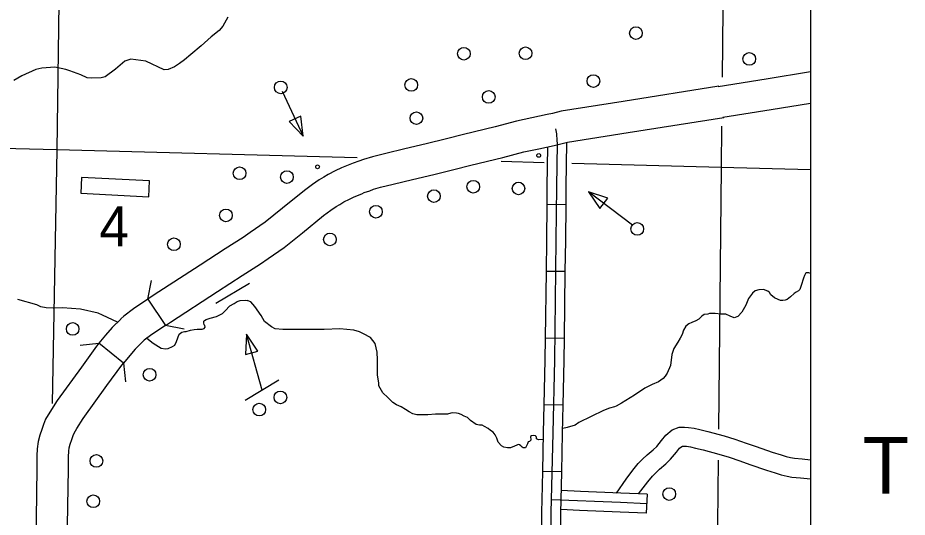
# Model space of a CAD drawing. Extents: x 1382482 to 1385815, y 1168351 to 1170484.
# Drawn here: x 1384689 to 1384970.5, y 1169151.6 to 1169309.6 of the extents above; entities that cross this region are included whole.
import ezdxf

# ---------------------------------------------------------------- set-up
doc = ezdxf.new("R2010")
doc.units = 0
for name, color, linetype in [('10', 7, 'Continuous'), ('32', 7, 'Continuous'), ('35', 7, 'Continuous'), ('37', 7, 'Continuous'), ('45', 7, 'Continuous'), ('46', 7, 'Continuous'), ('5', 7, 'Continuous'), ('57', 7, 'Continuous'), ('Default', 7, 'Continuous'), ('R_No Plot', 7, 'Continuous')]:
    doc.layers.add(name, color=color, linetype=linetype)

msp = doc.modelspace()

# ---------------------------------------------------------------- linework, layer by layer
at = {"layer": '10'}
for points in [[(1384910.62, 1169287.94), (1384925.88, 1169290.33), (1384939.88, 1169292.61)], [(1384910.84, 1169287.98), (1384880.57, 1169283.16), (1384860.98, 1169280.05), (1384858.21, 1169279.39), (1384856.59, 1169279.03), (1384851.73, 1169277.98), (1384846.85, 1169276.9), (1384840.08, 1169275.15), (1384830.02, 1169272.67), (1384824.64, 1169271.36), (1384818.26, 1169269.77), (1384811.55, 1169268.16), (1384805.5, 1169266.67), (1384801.27, 1169265.67), (1384798.37, 1169264.84), (1384796.93, 1169264.25), (1384795.15, 1169263.66), (1384794.08, 1169263.21), (1384791.45, 1169262.17), (1384789.45, 1169261.21), (1384787.27, 1169260.04), (1384785.84, 1169259.17), (1384784.43, 1169258.37), (1384782.3, 1169256.88), (1384779.71, 1169255.03), (1384772.83, 1169249.4), (1384767.3, 1169244.99), (1384762.56, 1169241.66), (1384760.31, 1169240.13), (1384754.62, 1169236.53), (1384746.72, 1169231.4), (1384731.84, 1169221.71), (1384730.19, 1169220.6)], [(1384939.88, 1169282.47), (1384927.45, 1169280.46), (1384912.17, 1169278.07)], [(1384730.19, 1169220.6), (1384735.75, 1169212.29), (1384737.35, 1169213.36), (1384752.17, 1169223.01), (1384760.02, 1169228.11), (1384765.79, 1169231.76), (1384768.24, 1169233.43), (1384773.3, 1169236.98), (1384779.11, 1169241.61), (1384785.8, 1169247.08), (1384788.07, 1169248.71), (1384789.78, 1169249.91), (1384790.91, 1169250.55), (1384792.23, 1169251.35), (1384793.98, 1169252.29), (1384795.46, 1169253), (1384797.87, 1169253.95), (1384798.68, 1169254.3), (1384800.39, 1169254.87), (1384801.63, 1169255.37), (1384803.8, 1169255.99), (1384807.84, 1169256.95), (1384813.91, 1169258.44), (1384820.64, 1169260.06), (1384827.03, 1169261.65), (1384832.39, 1169262.96), (1384842.53, 1169265.45), (1384849.18, 1169267.18), (1384853.86, 1169268.21), (1384858.73, 1169269.26), (1384860.45, 1169269.64), (1384862.93, 1169270.23), (1384882.14, 1169273.29), (1384912.49, 1169278.12)], [(1384730.19, 1169220.6), (1384725.68, 1169217.59), (1384722.55, 1169215.23), (1384721.66, 1169214.38)], [(1384721.58, 1169214.3), (1384718.91, 1169211.66), (1384716.77, 1169209.2), (1384714.72, 1169206.68)], [(1384735.75, 1169212.29), (1384731.47, 1169209.43), (1384729.02, 1169207.58), (1384728.54, 1169207.12)], [(1384728.62, 1169207.2), (1384726.21, 1169204.81), (1384724.43, 1169202.77), (1384722.49, 1169200.38)], [(1384722.49, 1169200.38), (1384714.72, 1169206.68), (1384713.98, 1169205.77), (1384709.15, 1169199.09), (1384701.53, 1169188.53), (1384699.12, 1169184.88), (1384697.84, 1169182.6), (1384697.16, 1169180.98), (1384696.61, 1169179.37), (1384696.03, 1169177.53), (1384695.47, 1169175.54), (1384695.18, 1169173.29), (1384695.09, 1169171.01), (1384695.02, 1169167.04), (1384694.7, 1169143.31), (1384694.15, 1169127.65), (1384693.85, 1169119.73), (1384694.06, 1169116.38), (1384694.33, 1169113.91)], [(1384694.33, 1169113.91), (1384704.27, 1169115.01), (1384704.02, 1169117.24), (1384703.87, 1169119.84), (1384704.15, 1169127.29), (1384704.69, 1169143.07), (1384705.02, 1169166.88), (1384705.09, 1169170.74), (1384705.15, 1169172.46), (1384705.29, 1169173.54), (1384705.61, 1169174.67), (1384706.11, 1169176.24), (1384706.51, 1169177.42), (1384706.84, 1169178.2), (1384707.67, 1169179.68), (1384709.76, 1169182.85), (1384717.25, 1169193.23), (1384721.92, 1169199.68), (1384722.49, 1169200.38)]]:
    msp.add_lwpolyline(points, dxfattribs=at)
at = {"layer": '32'}
for p, q in [((1384862.53, 1169250.44), (1384856.53, 1169250.51)), ((1384862.28, 1169229.32), (1384856.28, 1169229.39)), ((1384862.02, 1169208.2), (1384856.02, 1169208.28)), ((1384861.62, 1169187.06), (1384855.62, 1169187.19)), ((1384861.15, 1169165.94), (1384855.15, 1169166.08))]:
    msp.add_line(p, q, dxfattribs=at)
for points in [[(1384857.96, 1169157.13), (1384858.43, 1169178.3), (1384858.93, 1169201.34), (1384859.41, 1169239.22), (1384859.59, 1169256.16), (1384859.8, 1169269.87), (1384859.66, 1169270.81), (1384859.55, 1169272.88), (1384859.33, 1169274.51)], [(1384862.53, 1169250.44), (1384862.59, 1169256.12), (1384862.81, 1169270.21)], [(1384856.53, 1169250.51), (1384856.59, 1169256.2), (1384856.79, 1169268.84)], [(1384856.28, 1169229.39), (1384856.41, 1169239.26), (1384856.53, 1169250.51)], [(1384862.28, 1169229.32), (1384862.41, 1169239.19), (1384862.53, 1169250.44)], [(1384856.02, 1169208.28), (1384856.28, 1169229.39)], [(1384862.02, 1169208.2), (1384862.28, 1169229.32)], [(1384855.62, 1169187.19), (1384855.93, 1169201.39), (1384856.02, 1169208.28)], [(1384861.62, 1169187.06), (1384861.93, 1169201.29), (1384862.02, 1169208.2)], [(1384855.15, 1169166.08), (1384855.43, 1169178.37), (1384855.62, 1169187.19)], [(1384861.15, 1169165.94), (1384861.43, 1169178.24), (1384861.62, 1169187.06)], [(1384854.7, 1169145), (1384854.82, 1169148.52), (1384854.82, 1169153.21), (1384854.96, 1169157.22), (1384855.15, 1169166.08)], [(1384860.69, 1169144.79), (1384860.82, 1169148.42), (1384860.82, 1169153.11), (1384860.95, 1169157.05), (1384861.15, 1169165.94)], [(1384855.18, 1169124), (1384855.83, 1169126.94), (1384856.79, 1169131.43), (1384857.16, 1169133.7), (1384857.39, 1169136.03), (1384857.5, 1169138.22), (1384857.62, 1169140.15), (1384857.62, 1169142.6), (1384857.82, 1169148.47), (1384857.82, 1169153.16), (1384857.96, 1169157.13)]]:
    msp.add_lwpolyline(points, dxfattribs=at)
at = {"layer": '35'}
for points in [[(1384755.46, 1169309.78), (1384753.92, 1169306.93), (1384752.73, 1169305.6), (1384750.23, 1169303.58), (1384747.08, 1169300.81), (1384743.81, 1169297.98), (1384741.82, 1169296.35), (1384740.19, 1169295.18), (1384738.57, 1169294.13), (1384736.63, 1169293.25), (1384735.31, 1169293.16), (1384729.53, 1169295.94), (1384724.78, 1169296.59), (1384722.91, 1169295.94), (1384719.96, 1169293.41), (1384716.71, 1169290.99), (1384715.39, 1169290.64), (1384712.21, 1169290.51), (1384711, 1169290.64), (1384708.96, 1169291.58), (1384705.53, 1169292.82), (1384704.18, 1169293.22), (1384700.75, 1169294), (1384696.68, 1169293.69), (1384694.73, 1169293.28), (1384690.28, 1169291.25), (1384687.78, 1169289.83)], [(1384939.88, 1169228.7), (1384939.37, 1169228.96), (1384938.94, 1169228.96), (1384938.62, 1169228.93), (1384938.28, 1169228.7), (1384937.94, 1169228.13), (1384937.68, 1169227.28), (1384936.94, 1169224.91), (1384936.46, 1169223.68), (1384936.09, 1169223.2), (1384935.35, 1169222.8), (1384934.69, 1169222.43), (1384933.58, 1169221.31), (1384932.52, 1169220.52), (1384931.81, 1169220.32), (1384931.1, 1169220.17), (1384930.38, 1169220.2), (1384929.61, 1169220.54), (1384928.47, 1169221.06)], [(1384928.47, 1169221.06), (1384927.3, 1169221.98), (1384926.9, 1169222.72), (1384926.39, 1169223.12), (1384925.02, 1169223.63), (1384923.54, 1169223.58), (1384922.4, 1169223.23), (1384921.54, 1169222.49), (1384920.29, 1169220.78), (1384919.43, 1169218.67), (1384918.12, 1169216.44), (1384916.93, 1169215.08), (1384915.73, 1169214.73), (1384914.47, 1169215.25), (1384913.05, 1169215.87), (1384911.51, 1169215.87), (1384909.68, 1169216.05), (1384907.91, 1169216.1), (1384907.34, 1169215.87), (1384906.26, 1169215.76), (1384905.46, 1169215.25), (1384904.49, 1169214.22), (1384903.58, 1169213.76), (1384902.35, 1169213.22), (1384901.39, 1169212.82), (1384900.47, 1169212.08), (1384899.67, 1169210.83), (1384899.22, 1169209.4), (1384898.65, 1169208.26), (1384897.85, 1169206.95), (1384896.59, 1169205.01), (1384896.02, 1169203.07), (1384895.57, 1169199.64), (1384894.48, 1169197.19), (1384893.91, 1169196.22), (1384893.29, 1169195.54), (1384891.75, 1169194.45), (1384889.81, 1169193.65), (1384887.47, 1169192.46), (1384884.16, 1169190.17), (1384880.11, 1169187.66), (1384878.4, 1169186.7), (1384877.89, 1169186.52)], [(1384720.59, 1169213.33), (1384715.83, 1169215.58), (1384714.43, 1169216.13), (1384708.88, 1169217.45), (1384703.14, 1169217.81), (1384700.23, 1169217.71), (1384697.96, 1169217.85), (1384696.32, 1169218.2), (1384695, 1169218.79), (1384689.01, 1169220.51)], [(1384729.91, 1169208.26), (1384731.87, 1169206.67), (1384734.41, 1169205.14), (1384735.72, 1169204.92), (1384736.57, 1169204.99), (1384737.97, 1169205.58), (1384738.76, 1169206.01), (1384739.27, 1169207.25), (1384740.13, 1169209.56), (1384740.95, 1169210.17), (1384741.35, 1169210.26), (1384741.77, 1169210.32), (1384742.35, 1169210.39), (1384743.68, 1169210.82), (1384744.84, 1169211), (1384745.74, 1169211.15), (1384746.98, 1169211.15), (1384747.41, 1169211.15), (1384747.96, 1169211.33), (1384748.28, 1169211.73), (1384748.18, 1169212.24), (1384747.99, 1169212.52), (1384747.92, 1169213.1), (1384747.92, 1169213.65), (1384748.1, 1169213.9), (1384748.61, 1169214.19), (1384749.88, 1169214.56), (1384751.87, 1169215.1), (1384753.76, 1169216.11), (1384754.67, 1169216.91), (1384756.08, 1169218.47), (1384757.53, 1169219.18), (1384758.47, 1169219.87), (1384759.44, 1169220.16), (1384760.96, 1169220.3), (1384761.63, 1169220.21)], [(1384807.7, 1169187.95), (1384806.15, 1169189.49), (1384804.55, 1169191.01), (1384803.32, 1169193.19), (1384803.24, 1169194.13), (1384802.88, 1169196.53), (1384802.81, 1169201.39), (1384802.74, 1169203.85), (1384802.08, 1169206.61), (1384800.63, 1169208.42), (1384798.46, 1169209.59), (1384797.15, 1169210.24), (1384795.41, 1169210.82), (1384790.91, 1169211.18), (1384785.98, 1169210.96), (1384781.92, 1169210.96), (1384778.95, 1169211.04), (1384776.19, 1169211.04), (1384772.93, 1169211.04), (1384770.47, 1169211.26), (1384769.3, 1169211.83), (1384767.05, 1169213.58), (1384766.04, 1169215.39), (1384764.08, 1169218.29), (1384762.77, 1169219.74), (1384761.63, 1169220.21)], [(1384855.38, 1169176.2), (1384853.8, 1169176.09), (1384853.55, 1169176.19), (1384853.19, 1169176.41), (1384853.19, 1169176.81), (1384853.08, 1169177.14), (1384852.86, 1169177.39), (1384852.21, 1169177.5), (1384851.55, 1169177.39), (1384851.3, 1169177.17), (1384851.23, 1169176.81), (1384851.34, 1169176.45), (1384851.34, 1169175.98), (1384850.94, 1169175.54), (1384850.5, 1169175.43), (1384850.32, 1169174.85), (1384849.89, 1169173.94), (1384849.71, 1169173.58), (1384849.49, 1169173.51), (1384848.91, 1169173.55), (1384848.62, 1169173.8), (1384848.18, 1169174.2), (1384847.75, 1169174.53), (1384847.35, 1169174.56), (1384846.95, 1169174.38), (1384846.19, 1169174.05), (1384844.92, 1169173.55), (1384844.01, 1169173.51), (1384842.78, 1169173.73), (1384842.05, 1169174.24), (1384841.04, 1169175.36), (1384840.6, 1169176.63), (1384840.1, 1169177.68), (1384839.41, 1169178.48), (1384838.61, 1169179.06), (1384837.82, 1169179.68), (1384836.66, 1169180.33), (1384835.97, 1169180.69), (1384835.14, 1169180.76), (1384834.09, 1169180.98), (1384832.31, 1169182.22), (1384831.29, 1169183.2), (1384830.32, 1169183.63), (1384829.34, 1169184.14), (1384828.47, 1169184.43), (1384827.81, 1169184.57), (1384826.62, 1169184.68), (1384826.01, 1169184.57), (1384825.04, 1169184.25), (1384823.11, 1169184.25), (1384821.19, 1169184.25), (1384818.73, 1169184.03), (1384816.59, 1169184.03), (1384815.35, 1169184.03), (1384814.01, 1169184.28), (1384812.89, 1169184.9), (1384811.76, 1169185.66), (1384810.35, 1169186.5), (1384808.9, 1169187.15), (1384807.7, 1169187.95)], [(1384877.89, 1169186.52), (1384876.32, 1169186.06), (1384874.4, 1169185.37), (1384870.48, 1169183.45), (1384866.59, 1169181.62), (1384865.39, 1169180.78), (1384862.89, 1169179.98), (1384861.46, 1169179.65)]]:
    msp.add_lwpolyline(points, dxfattribs=at)
at = {"layer": '37'}
for points in [[(1384730.19, 1169220.6), (1384731.36, 1169226.49)], [(1384741.63, 1169211.12), (1384735.75, 1169212.29)], [(1384708.75, 1169206.05), (1384714.72, 1169206.68)], [(1384722.49, 1169200.38), (1384723.11, 1169194.41)]]:
    msp.add_lwpolyline(points, dxfattribs=at)
at = {"layer": '45'}
msp.add_line((1384888.18, 1169158.85), (1384887.92, 1169152.86), dxfattribs=at)
for points in [[(1384867.08, 1169159.75), (1384861.02, 1169160.01)], [(1384888.18, 1169158.85), (1384879.89, 1169159.2), (1384867.08, 1169159.75)], [(1384888.05, 1169155.85), (1384879.76, 1169156.21), (1384857.96, 1169157.13)], [(1384866.82, 1169153.75), (1384860.82, 1169154.01)], [(1384887.92, 1169152.86), (1384879.63, 1169153.21), (1384866.82, 1169153.75)]]:
    msp.add_lwpolyline(points, dxfattribs=at)
at = {"layer": '46'}
for points in [[(1384878.5, 1169159.26), (1384881.51, 1169163.66), (1384883.68, 1169166.47), (1384885.39, 1169168.57), (1384886.66, 1169169.92), (1384888.15, 1169171.33), (1384890.12, 1169172.97), (1384891.21, 1169174.03), (1384892.75, 1169175.88), (1384894.06, 1169177.61), (1384896.09, 1169179.27), (1384898.27, 1169180.13), (1384899.97, 1169180.13), (1384901.25, 1169180.04), (1384903.02, 1169179.82), (1384904.88, 1169179.31), (1384907.38, 1169178.76), (1384912.53, 1169177.37), (1384915.97, 1169176.31), (1384919.52, 1169175.07), (1384922.66, 1169173.94), (1384927.79, 1169172.23), (1384930.59, 1169171.31), (1384932.14, 1169170.78), (1384933.58, 1169170.49), (1384934.79, 1169170.27), (1384937.23, 1169170.06), (1384939.88, 1169169.78)], [(1384885.47, 1169158.97), (1384888.39, 1169162.75), (1384889.91, 1169164.62), (1384890.91, 1169165.69), (1384892.14, 1169166.85), (1384894.13, 1169168.51), (1384895.61, 1169169.95), (1384897.45, 1169172.14), (1384898.41, 1169173.42), (1384899.16, 1169174.03), (1384899.41, 1169174.13), (1384899.77, 1169174.13), (1384900.68, 1169174.07), (1384901.85, 1169173.92), (1384903.44, 1169173.48), (1384905.95, 1169172.93), (1384910.86, 1169171.6), (1384914.1, 1169170.61), (1384917.52, 1169169.42), (1384920.69, 1169168.27), (1384925.9, 1169166.54), (1384928.68, 1169165.62), (1384930.58, 1169164.98), (1384932.44, 1169164.6), (1384933.98, 1169164.32), (1384936.67, 1169164.08), (1384939.88, 1169163.75)]]:
    msp.add_lwpolyline(points, dxfattribs=at)
at = {"layer": '5'}
for points in [[(1384913.68, 1169472.9), (1384911.88, 1169290.87)], [(1384702.46, 1169345.47), (1384701.43, 1169267.8)], [(1384911.73, 1169275.3), (1384911.6, 1169262.28)], [(1384701.43, 1169267.8), (1384588.62, 1169270.62)], [(1384701.43, 1169267.8), (1384699.92, 1169187.56)], [(1384796.45, 1169265.3), (1384701.43, 1169267.8)], [(1384855.57, 1169263.75), (1384842.01, 1169264.11)], [(1384911.6, 1169262.28), (1384864.31, 1169263.52)], [(1384911.6, 1169262.28), (1384910.73, 1169179.47)], [(1384939.88, 1169261.52), (1384911.6, 1169262.28)], [(1384910.62, 1169169.64), (1384909.56, 1169068.36)]]:
    msp.add_lwpolyline(points, dxfattribs=at)
at = {"layer": '57'}
for p, q in [((1384709.23, 1169259.1), (1384708.97, 1169254.11)), ((1384730.7, 1169257.99), (1384709.23, 1169259.1)), ((1384730.44, 1169253), (1384730.7, 1169257.99)), ((1384708.97, 1169254.11), (1384730.44, 1169253))]:
    msp.add_line(p, q, dxfattribs=at)
at = {"layer": 'Default'}
for points in [[(1384772.72, 1169286.38), (1384779.34, 1169272.13)], [(1384883.56, 1169244.06), (1384869.59, 1169254.56)], [(1384762.33, 1169225.59), (1384751.68, 1169219.23)], [(1384766.35, 1169191.76), (1384761.42, 1169209.51)], [(1384771.67, 1169194.94), (1384761.02, 1169188.58)]]:
    msp.add_lwpolyline(points, dxfattribs=at)
for points in [[(1384778.62, 1169278.54), (1384774.92, 1169276.82), (1384779.34, 1169272.13)], [(1384873.25, 1169249.26), (1384875.7, 1169252.52), (1384869.59, 1169254.56)], [(1384761.09, 1169203.07), (1384765.02, 1169204.16), (1384761.42, 1169209.51)]]:
    msp.add_lwpolyline(points, close=True, dxfattribs=at)
for centre, radius in [((1384884.64, 1169304.78), 2), ((1384830.18, 1169298.27), 2), ((1384849.69, 1169298.42), 2), ((1384920.51, 1169296.6), 2), ((1384871.16, 1169289.6), 2), ((1384772.25, 1169287.61), 2), ((1384813.55, 1169288.4), 2), ((1384838.06, 1169284.58), 2), ((1384815.18, 1169277.87), 2), ((1384853.86, 1169266.08), 0.6), ((1384759.21, 1169260.44), 2), ((1384774.18, 1169259.22), 2), ((1384783.89, 1169262.46), 0.6), ((1384833.15, 1169256.16), 2), ((1384820.7, 1169253.2), 2), ((1384847.47, 1169255.62), 2), ((1384802.34, 1169248.25), 2), ((1384754.88, 1169247.09), 2), ((1384885.04, 1169242.81), 2), ((1384787.78, 1169239.49), 2), ((1384738.42, 1169237.97), 2), ((1384706.39, 1169211.17), 2), ((1384730.74, 1169196.68), 2), ((1384772.14, 1169189.52), 2), ((1384765.44, 1169185.66), 2), ((1384713.9, 1169169.43), 2), ((1384895.16, 1169158.93), 2), ((1384712.92, 1169156.65), 2)]:
    msp.add_circle(centre, radius, dxfattribs=at)
at = {"layer": 'R_No Plot'}
msp.add_lwpolyline([(1383432.46, 1169579.7), (1384939.88, 1169579.7), (1384939.88, 1168702.36), (1383432.46, 1168702.36)], close=True, dxfattribs=at)

# ---------------------------------------------------------------- texts
at = {"layer": '57'}
msp.add_text('4', height=12.67, dxfattribs=at).set_placement((1384714.81, 1169237.28))
at = {"layer": 'Default'}
msp.add_text('T', height=18, dxfattribs=at).set_placement((1384956.33, 1169159.03))

doc.saveas('drawing.dxf')
